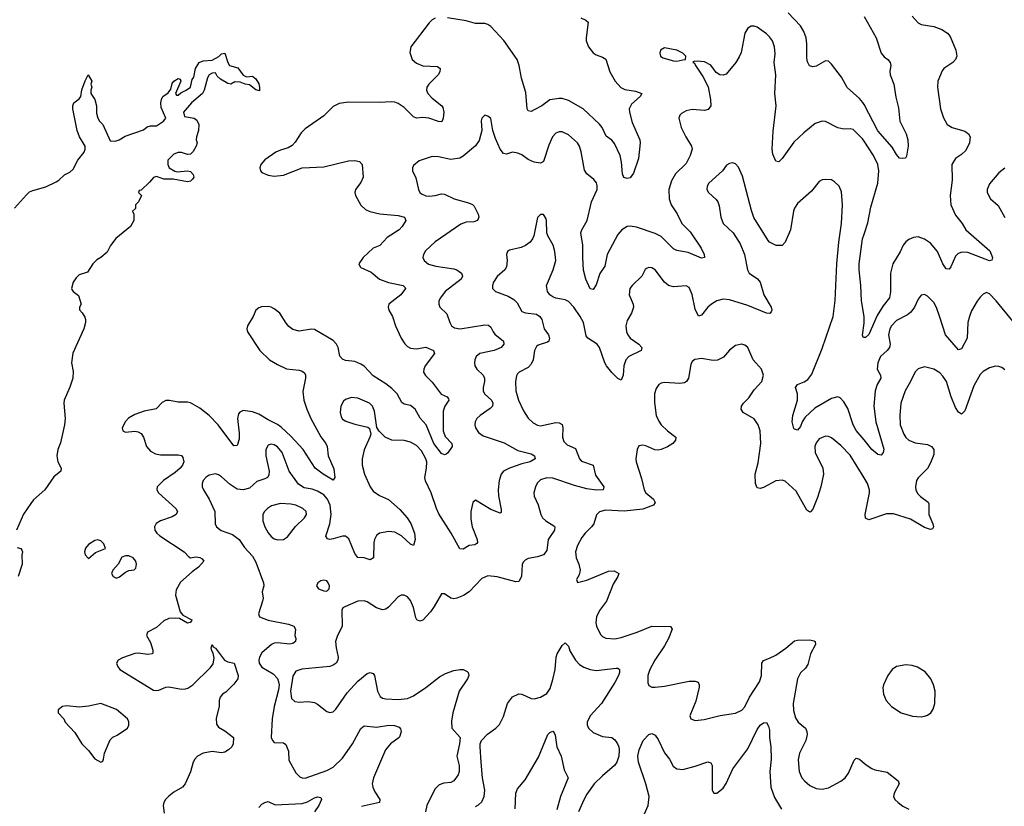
# Model space of a CAD drawing. Header units: inches. Extents: x 1834610 to 2027685, y 642842 to 774116.
# Tile 391 of 632: x 1994546 to 2000906, y 662666 to 667746. Entities that reach past the tile are written whole.
import ezdxf

# ---------------------------------------------------------------- set-up
doc = ezdxf.new("R2010")
doc.units = ezdxf.units.IN
doc.header["$MEASUREMENT"] = 0
doc.layers.add('B9696', color=7, linetype='Continuous')
doc.layers.add('C0606', color=7, linetype='Continuous')

msp = doc.modelspace()

# ---------------------------------------------------------------- linework, layer by layer
at = {"layer": 'B9696', "color": 5}
for points, elevation in [([(2000000, 667197.7), (1999992.3, 667212.3), (1999970, 667237.6), (1999890, 667307.6), (1999854.6, 667374.6), (1999790, 667459.7), (1999770, 667477.4), (1999750, 667479.7), (1999690, 667445.4), (1999670, 667440.7), (1999647.8, 667447.8), (1999634.9, 667474.9), (1999630, 667498), (1999630.9, 667590), (1999625.6, 667630), (1999610.8, 667670), (1999590, 667707.6), (1999510.5, 667790.5)], 220), ([(1997230, 667755.6), (1997210, 667745.6), (1997190, 667725.6), (1997072, 667570), (1997066.3, 667533.7), (1997081.1, 667490), (1997110, 667465), (1997150, 667448.7), (1997244.9, 667444.9), (1997261.3, 667430), (1997259.6, 667410), (1997249.1, 667390), (1997188.1, 667330), (1997175.5, 667310), (1997174.2, 667290), (1997182.6, 667270), (1997210, 667238.5), (1997273.4, 667190), (1997279.6, 667179.6), (1997284.5, 667150), (1997281.5, 667110), (1997273.5, 667086.5), (1997250, 667088.7), (1997189.2, 667110.8), (1997150, 667114.6), (1997110, 667110.8), (1997090, 667118.2), (1997030, 667179.8), (1996990, 667205.8), (1996970, 667213.3), (1996950, 667216.8), (1996868.5, 667211.5), (1996670, 667214.4), (1996610, 667204.4), (1996570, 667185.8), (1996510, 667125.5), (1996390, 667041.8), (1996364.7, 667015.3), (1996325.3, 666954.7), (1996305.4, 666934.6), (1996280.7, 666919.3), (1996230, 666904.1), (1996200.9, 666890), (1996130, 666842), (1996103.6, 666810), (1996097.8, 666790), (1996101.7, 666770), (1996110, 666760.3), (1996150, 666741.5), (1996190, 666735.3), (1996250, 666741.5), (1996370, 666788.9), (1996510, 666796.2), (1996670, 666835.1), (1996710, 666836.5), (1996740.7, 666830), (1996757.6, 666810), (1996763.7, 666730), (1996750, 666695.1), (1996714.4, 666650), (1996710.4, 666630), (1996715.5, 666610), (1996749.1, 666549.1), (1996779.4, 666519.4), (1996806.5, 666506.5), (1996872.3, 666492.3), (1996990, 666482.4), (1997030.6, 666470), (1997040.4, 666450), (1997015.9, 666410), (1996997.1, 666390), (1996920.4, 666339.6), (1996873.1, 666286.9), (1996830, 666269.6), (1996764, 666210), (1996737.3, 666170), (1996744, 666150), (1996750, 666144.9), (1996815.9, 666115.9), (1996870.4, 666070), (1996928, 666048), (1997022.8, 666030), (1997036.5, 666016.5), (1997038.7, 666010), (1997006.7, 665970), (1996930.3, 665910), (1996926.3, 665890), (1996930.3, 665870), (1996952.9, 665830), (1996972.4, 665770), (1997010.2, 665690.2), (1997033.4, 665653.4), (1997050, 665636), (1997070, 665625.6), (1997110, 665619.7), (1997170, 665631.5), (1997218, 665610), (1997225.5, 665590), (1997164.9, 665510), (1997155.3, 665490), (1997154.9, 665470), (1997167.6, 665447.6), (1997210, 665405.5), (1997267.2, 665327.2), (1997307.3, 665310), (1997316.5, 665296.5), (1997317.6, 665290), (1997291.4, 665250), (1997281.2, 665218.8), (1997280.3, 665090), (1997293.3, 665053.3), (1997336.5, 665010), (1997339.6, 664990), (1997311.4, 664948.6), (1997299.9, 664940.1), (1997290, 664935.1), (1997270, 664944.2), (1997221.2, 665010), (1997170.4, 665130.4), (1997132.4, 665172.4), (1997099.3, 665230), (1997070, 665254.2), (1997030, 665262.7), (1997013.5, 665273.5), (1996984, 665330), (1996950, 665363.4), (1996910, 665394.5), (1996830, 665445.2), (1996770, 665509.1), (1996750, 665522.4), (1996710, 665539.5), (1996650, 665545.3), (1996630, 665554.2), (1996613.6, 665573.6), (1996602.9, 665630), (1996593, 665650), (1996570, 665673.5), (1996450, 665745.4), (1996430, 665747.1), (1996350, 665735), (1996310, 665746), (1996284.7, 665764.7), (1996266.1, 665786.1), (1996227, 665850), (1996190, 665878.4), (1996170, 665889.6), (1996150, 665894), (1996107.9, 665892.1), (1996090, 665885.2), (1996070.5, 665869.5), (1996053.4, 665830), (1996017.3, 665770), (1996013.4, 665750), (1996018, 665730), (1996096.4, 665610), (1996158.4, 665550), (1996210, 665518.9), (1996270, 665490.3), (1996350, 665482.6), (1996370, 665477), (1996384.9, 665464.9), (1996391.7, 665450), (1996391.5, 665430), (1996375.1, 665344.9), (1996381.3, 665290), (1996400.2, 665230), (1996426.2, 665170), (1996490, 665051.6), (1996522.4, 665010), (1996531.5, 664990), (1996539.1, 664930), (1996575.4, 664844.6), (1996580.4, 664790), (1996570, 664772.7), (1996506.9, 664810), (1996454, 664850), (1996376.8, 664970), (1996297.2, 665057.2), (1996235.2, 665115.2), (1996212, 665132), (1996150, 665161.6), (1996090, 665198.1), (1996050, 665213.7), (1995990, 665221.4), (1995967.7, 665212.3), (1995959.7, 665200.3), (1995953.4, 665170), (1995964, 665076), (1995962.9, 665037.1), (1995950, 664997), (1995930, 664994), (1995826.9, 665130), (1995769, 665190), (1995710, 665237.5), (1995650, 665270.7), (1995630, 665276.5), (1995570, 665276.4), (1995512.3, 665287.7), (1995490, 665287.6), (1995466.1, 665273.9), (1995426.9, 665233.1), (1995350, 665218), (1995290, 665195.6), (1995247.7, 665172.3), (1995229.2, 665150.8), (1995208.4, 665110), (1995211, 665090), (1995230, 665082.4), (1995290, 665087.9), (1995310, 665084), (1995330, 665073.1), (1995346.3, 665050), (1995364.7, 664990), (1995390, 664958.5), (1995422.7, 664942.7), (1995455.3, 664935.3), (1995570, 664936.9), (1995590.9, 664930.9), (1995599.2, 664919.2), (1995605.2, 664890), (1995598.4, 664870), (1995582.8, 664850), (1995550, 664821.8), (1995474.9, 664770), (1995433.4, 664730), (1995431.8, 664710), (1995442.6, 664690), (1995554.9, 664590), (1995566, 664570), (1995556, 664550), (1995530, 664534.6), (1995454.9, 664510), (1995428, 664492), (1995415.6, 664470), (1995418.5, 664450), (1995431.3, 664430), (1995450, 664413.2), (1995608, 664310), (1995638, 664278), (1995650, 664270.7), (1995682.7, 664277.3), (1995710, 664273.7), (1995724.7, 664264.7), (1995734.4, 664250), (1995700.3, 664210), (1995658.9, 664181.1), (1995585.5, 664114.5), (1995555.5, 664064.5), (1995552.7, 664030), (1995581.7, 663921.7), (1995599.3, 663899.3), (1995658, 663870), (1995656, 663864), (1995646.4, 663853.6), (1995630, 663849.6), (1995578, 663878), (1995550, 663880.2), (1995510, 663877.8), (1995475.9, 663864.1), (1995430, 663821.5), (1995370.5, 663789.5), (1995364.9, 663770), (1995390, 663723), (1995406.4, 663673.6), (1995405.5, 663654.5), (1995401, 663650), (1995373.3, 663646.7), (1995310, 663655.5), (1995290, 663652.4), (1995210, 663623.9), (1995180.7, 663610), (1995171.9, 663590), (1995178.4, 663570), (1995192, 663550), (1995410, 663416.8), (1995430, 663412.8), (1995444.9, 663415.1), (1995490, 663435.6), (1995510, 663438.4), (1995590, 663422.4), (1995615.8, 663424.2), (1995631.7, 663428.3), (1995664.5, 663450), (1995777.5, 663562.5), (1995794.8, 663585.2), (1995802, 663622), (1995795.6, 663655.6), (1995786.6, 663670), (1995782.7, 663690), (1995790, 663711), (1995796.3, 663696.3), (1995810, 663686.8), (1995869.3, 663609.3), (1995890, 663599.6), (1995930.8, 663590.8), (1995956.1, 663510), (1995953.8, 663490), (1995930, 663454), (1995877.1, 663402.9), (1995856.3, 663390), (1995841.6, 663370), (1995834.9, 663350), (1995833.7, 663310), (1995814.3, 663234.3), (1995817.3, 663197.3), (1995830, 663177.3), (1995870, 663153.4), (1995926.8, 663110), (1995925.5, 663070), (1995915.5, 663050), (1995894.8, 663030), (1995870, 663016.2), (1995850, 663012), (1995790, 663019.5), (1995730, 663009.4), (1995694, 662990), (1995676.3, 662970), (1995666, 662950), (1995650, 662888.7), (1995614.9, 662810), (1995596.5, 662790), (1995542.1, 662757.9), (1995510, 662732.1), (1995488.4, 662710), (1995476.2, 662690), (1995472.8, 662670), (1995478.8, 662621.2)], 220), ([(1998170, 667758), (1998203.2, 667743.2), (1998217, 667730), (1998203.9, 667630), (1998204.7, 667610), (1998220.3, 667570), (1998250, 667533.1), (1998270, 667518.9), (1998310, 667504.6), (1998331, 667491), (1998358.4, 667410), (1998392.9, 667350), (1998428.5, 667308.5), (1998455, 667295), (1998524, 667284), (1998564, 667270), (1998554, 667250), (1998498.5, 667201.5), (1998483.5, 667170), (1998484.7, 667150), (1998503.1, 667083.1), (1998551.3, 666970), (1998554.3, 666950), (1998542.8, 666850), (1998510, 666755.3), (1998490, 666725.2), (1998470, 666721.2), (1998448.1, 666728.1), (1998440.5, 666750), (1998433.6, 666826.4), (1998423.9, 666870), (1998386.9, 666946.9), (1998370, 666967.8), (1998335, 666995), (1998308.2, 667050), (1998292.1, 667072.2), (1998185.6, 667170), (1998090, 667225.3), (1998050, 667236.9), (1998030, 667238), (1997970, 667227.6), (1997919.3, 667190), (1997870, 667163), (1997850, 667154), (1997830, 667157.2), (1997824.2, 667170), (1997816, 667276), (1997788, 667368), (1997773.1, 667450), (1997759.3, 667490), (1997672.9, 667612.9), (1997590, 667702.6), (1997570, 667716), (1997550, 667721), (1997490, 667721.1), (1997430, 667739.7), (1997310, 667757.4)], 220), ([(2000000, 666960.9), (1999990, 666975.8), (1999930, 667037.6), (1999910, 667042.4), (1999870, 667039.7), (1999830, 667046.9), (1999750, 667087.8), (1999730, 667091.3), (1999684.8, 667075.2), (1999610, 667016.4), (1999545.8, 666954.2), (1999470, 666849.3), (1999450, 666829.2), (1999430, 666833.2), (1999410, 666877.2), (1999405.4, 666910), (1999412.7, 667027.3), (1999431.6, 667190), (1999424.6, 667270), (1999430.7, 667390.7), (1999419.4, 667470), (1999425, 667525), (1999421.8, 667570), (1999408.4, 667610), (1999390, 667635.8), (1999370, 667654.3), (1999310, 667697.6), (1999290, 667705.1), (1999270, 667704.5), (1999248.7, 667691.3), (1999230, 667659), (1999205.5, 667534.5), (1999194.3, 667505.7), (1999172.2, 667470), (1999110, 667394.5), (1999090, 667387.6), (1999069.2, 667390), (1999045.3, 667405.3), (1999010, 667452), (1998970, 667475.1), (1998921, 667479), (1998903.6, 667476.4), (1998894, 667470), (1998905.4, 667465.4), (1998911.3, 667450), (1998959.2, 667379.2), (1998992.6, 667312.6), (1999007.8, 667230), (1999010.3, 667190), (1998992.9, 667167.1), (1998970, 667159.7), (1998890, 667166.9), (1998850, 667156.9), (1998820.3, 667139.7), (1998810.6, 667130), (1998803, 667110), (1998818.7, 667050), (1998847.8, 666990), (1998884.9, 666930), (1998890.2, 666910), (1998877.8, 666870), (1998850, 666818.4), (1998781.7, 666750), (1998755.3, 666704.7), (1998739.1, 666650), (1998741.3, 666590), (1998753.6, 666550), (1998792.1, 666492.1), (1998823.2, 666430), (1998877.1, 666377.1), (1998948.8, 666270), (1998968.2, 666230), (1998970, 666209.4), (1998950, 666207.1), (1998863.7, 666243.7), (1998790, 666254.5), (1998770, 666266.9), (1998690, 666346.2), (1998650, 666366.4), (1998530, 666405.7), (1998490, 666412.3), (1998470, 666410.8), (1998434.6, 666390), (1998410, 666358.9), (1998341.1, 666230), (1998324.8, 666155.2), (1998293, 666107), (1998270, 666034), (1998250, 666004), (1998230, 666009), (1998203.5, 666070), (1998188.7, 666128.7), (1998183.2, 666210), (1998184, 666290), (1998171.1, 666370), (1998177.4, 666390), (1998211, 666449), (1998239.1, 666570), (1998276.1, 666650), (1998276.3, 666676.3), (1998272, 666691.9), (1998255.1, 666715.1), (1998209.8, 666749.8), (1998194.6, 666774.6), (1998173.7, 666893.7), (1998162.2, 666930), (1998148.3, 666950), (1998090, 667002.6), (1998050, 667021.7), (1998030, 667021.5), (1998010, 667014.2), (1997987.1, 666990), (1997963.6, 666936.4), (1997930, 666829.6), (1997910, 666818.9), (1997870, 666826.2), (1997830, 666843.1), (1997790, 666873.3), (1997764.6, 666884.6), (1997730, 666889.7), (1997690, 666877.4), (1997670, 666881.3), (1997648.4, 666910), (1997618.2, 666978.2), (1997602.4, 667030), (1997590, 667108), (1997570, 667124), (1997550, 667129), (1997531, 667110), (1997526.6, 667093.4), (1997530.5, 667030), (1997513.3, 666966.7), (1997489.3, 666930.7), (1997410, 666865.1), (1997388.2, 666851.8), (1997330, 666844.2), (1997250, 666860.5), (1997210, 666862), (1997126.1, 666833.9), (1997090, 666805.2), (1997082.4, 666790), (1997082.4, 666770), (1997104.4, 666724.4), (1997120.9, 666650), (1997131.2, 666631.2), (1997142.2, 666622.2), (1997169.3, 666609.3), (1997190, 666607.1), (1997230, 666610.2), (1997270, 666620.7), (1997290, 666618.6), (1997353, 666590), (1997444.1, 666564.1), (1997470, 666553.4), (1997482.3, 666542.3), (1997507.8, 666490), (1997511.5, 666470), (1997503, 666450), (1997478.4, 666441.6), (1997430, 666437.6), (1997394.8, 666425.2), (1997229.4, 666310.6), (1997166.7, 666253.3), (1997153.7, 666230), (1997150.4, 666210), (1997157.6, 666190), (1997187.3, 666167.3), (1997233.4, 666153.4), (1997350, 666136.5), (1997370.5, 666130), (1997398.7, 666110), (1997406, 666090), (1997396.5, 666070), (1997294.6, 665990), (1997263.7, 665950), (1997254, 665930), (1997252.7, 665910), (1997260.5, 665890), (1997305.7, 665845.7), (1997324.4, 665790), (1997336, 665770), (1997355.3, 665755.3), (1997390, 665749.4), (1997550, 665774.7), (1997573.8, 665773.8), (1997590, 665760.5), (1997604, 665730), (1997615.8, 665715.8), (1997670.4, 665670), (1997672.2, 665650), (1997654.9, 665630), (1997610.1, 665609.9), (1997518, 665590), (1997495.3, 665570), (1997485.7, 665550), (1997482.6, 665530), (1997486.4, 665510), (1997499.3, 665490), (1997540.3, 665450), (1997548.9, 665430), (1997549.1, 665410), (1997540.2, 665370), (1997540.2, 665350), (1997547.8, 665330), (1997594, 665290), (1997602, 665270), (1997599, 665250), (1997585.1, 665234.9), (1997519.5, 665190), (1997497.8, 665170), (1997486.9, 665150), (1997485, 665130), (1997489.2, 665110), (1997510, 665079.6), (1997539.1, 665059.1), (1997674.2, 665014.2), (1997764.4, 664964.4), (1997850, 664942.3), (1997870.3, 664930), (1997874.9, 664910), (1997844, 664890), (1997790, 664878.3), (1997710.4, 664850), (1997672, 664830), (1997656, 664810), (1997642.4, 664770), (1997636.8, 664710), (1997639, 664670), (1997656.7, 664583.3), (1997656.7, 664563.3), (1997650, 664559.5), (1997590, 664581.8), (1997490, 664642.7), (1997472.4, 664627.6), (1997460.2, 664570), (1997460.7, 664519.3), (1997469.2, 664470), (1997501.3, 664390), (1997503.7, 664370), (1997497.6, 664362.4), (1997484.7, 664355.3), (1997450, 664349.8), (1997410, 664325.7), (1997389, 664329), (1997333.8, 664430), (1997253.9, 664553.9), (1997237.1, 664590), (1997203.2, 664690), (1997166.9, 664766.9), (1997162.6, 664790), (1997173.7, 664850), (1997174.8, 664890), (1997169.3, 664910), (1997141.4, 664961.4), (1997110, 664996.8), (1997070, 665018), (1997030, 665027.5), (1996950, 665030.8), (1996907.3, 665050), (1996867.8, 665087.8), (1996853.1, 665113.1), (1996837.6, 665217.6), (1996825.6, 665250), (1996806, 665270), (1996730, 665302.6), (1996690, 665306.9), (1996650, 665293), (1996638.2, 665281.8), (1996621.1, 665250), (1996616.5, 665210), (1996621.8, 665181.8), (1996630, 665166), (1996652.6, 665152.6), (1996710, 665133.7), (1996794.9, 665114.9), (1996805.2, 665105.2), (1996813.4, 665070), (1996808.5, 665050), (1996771, 664969), (1996758, 664910), (1996758, 664870), (1996773.4, 664810), (1996808.7, 664730), (1996830, 664702), (1996870, 664673.6), (1996928.2, 664648.2), (1997002, 664582), (1997049.4, 664529.4), (1997071.5, 664491.5), (1997095, 664430), (1997099.6, 664390), (1997090, 664349.3), (1997070, 664358.4), (1997011.8, 664411.8), (1996970, 664435.7), (1996930, 664441), (1996870.6, 664430), (1996850, 664414.3), (1996837.5, 664390), (1996832.5, 664367.5), (1996830.2, 664270), (1996810, 664258), (1996770, 664271.2), (1996730, 664271.8), (1996710, 664299.5), (1996672.4, 664392.4), (1996650.9, 664410.9), (1996630, 664411), (1996570, 664392.4), (1996550, 664389.7), (1996533.3, 664393.3), (1996522.4, 664410), (1996549.9, 664490.1), (1996557.6, 664550), (1996550.4, 664610), (1996535, 664650), (1996510, 664676.5), (1996470, 664701.2), (1996434.3, 664714.3), (1996383.8, 664723.8), (1996346.7, 664746.7), (1996286.9, 664830), (1996241.8, 664950), (1996210, 664988.6), (1996190, 664999.8), (1996170, 665003.9), (1996150, 664997.4), (1996136.1, 664970), (1996135, 664930), (1996157.8, 664830), (1996155.6, 664804.4), (1996145.5, 664790), (1996130, 664780.5), (1996076.5, 664763.5), (1996030, 664721), (1995990, 664709.8), (1995950, 664715), (1995904.4, 664744.4), (1995850, 664793.3), (1995830, 664807.3), (1995810, 664814), (1995770, 664805.6), (1995750, 664791.5), (1995730.4, 664770), (1995724.2, 664750), (1995724.2, 664730), (1995732.2, 664710), (1995769.4, 664649.4), (1995807.2, 664570), (1995808.5, 664490), (1995817.6, 664470), (1995848, 664448), (1995920.8, 664420.8), (1995964.2, 664390), (1995998, 664338), (1996050, 664281.4), (1996070, 664241.6), (1996120.7, 664110), (1996122.5, 664090), (1996111.8, 664050), (1996118.3, 664010), (1996114.7, 663990), (1996087.6, 663910), (1996094.4, 663890), (1996150, 663867.1), (1996282.8, 663842.8), (1996315.5, 663830), (1996326.7, 663810), (1996322, 663770), (1996330.3, 663750), (1996328.2, 663730), (1996310, 663718.3), (1996290, 663713.5), (1996210, 663720.8), (1996190, 663718.8), (1996172.4, 663710), (1996110, 663658), (1996094.6, 663630), (1996089.5, 663610), (1996092.9, 663590), (1996110, 663565.3), (1996182.5, 663522.5), (1996210, 663491.7), (1996218.3, 663470), (1996221, 663450), (1996217.1, 663417.1), (1996188.7, 663310), (1996175.5, 663230), (1996170.2, 663110), (1996178, 663090), (1996190, 663078), (1996250, 663075.3), (1996264.8, 663064.8), (1996282.3, 663022.3), (1996284.9, 662964.9), (1996330, 662882.4), (1996355.6, 662855.6), (1996370, 662849), (1996390, 662848.1), (1996530, 662897.6), (1996570, 662919), (1996630, 662976.9), (1996695.5, 663070), (1996750, 663168.2), (1996770, 663184.9), (1996850, 663177.7), (1996930, 663189), (1996967.6, 663187.6), (1996996.3, 663176.3), (1997006.4, 663166.4), (1997010.3, 663150), (1997001.7, 663118.3), (1996996.3, 663110), (1996940.3, 663070), (1996909.4, 663030.6), (1996830.2, 662849.8), (1996823.6, 662810), (1996826.5, 662790), (1996839.6, 662759.6), (1996871.6, 662710), (1996870.4, 662690), (1996754.7, 662665.3)], 240), ([(1994512.3, 666530), (1994590, 666615.9), (1994610, 666634), (1994630, 666643.9), (1994714.2, 666665.8), (1994781.2, 666698.8), (1994799, 666710), (1994834.8, 666745.2), (1994870, 666762), (1994890, 666781), (1994920.2, 666839.8), (1994961.3, 666890), (1994967.8, 666910), (1994967.6, 666930), (1994931.5, 666990), (1994917, 667030), (1994889.5, 667170), (1994889.4, 667190.6), (1994895.3, 667210), (1994930, 667236), (1994941.2, 667250), (1994946.8, 667293.2), (1994968.4, 667351.6), (1994988.9, 667391.1), (1995010.6, 667350), (1995004.7, 667330), (1995011, 667310), (1995004.7, 667290), (1995006, 667270), (1995031, 667230), (1995041, 667190), (1995042, 667142), (1995051.3, 667110), (1995062, 667090), (1995082, 667070), (1995130, 666964.7), (1995162.5, 666962.5), (1995188.7, 666970), (1995226.6, 666993.4), (1995345.3, 667034.7), (1995370, 667053.4), (1995390, 667060.7), (1995430, 667061), (1995475.3, 667090), (1995488.7, 667110), (1995460.1, 667180.1), (1995457, 667210), (1995462, 667230), (1995470, 667250.5), (1995505.1, 667274.9), (1995521.5, 667298.5), (1995530, 667334.8), (1995540.9, 667350), (1995570, 667366), (1995582, 667362), (1995586, 667350), (1995552, 667270), (1995558, 667258), (1995570, 667258), (1995586, 667274), (1995621.2, 667290), (1995649.2, 667310), (1995660.2, 667359.8), (1995670, 667374), (1995680.9, 667430), (1995706, 667470), (1995730, 667481.3), (1995790, 667484.2), (1995831.9, 667508.1), (1995850, 667525.5), (1995870, 667531), (1995890.4, 667470), (1995902, 667450), (1995955.8, 667435.8), (1995988.9, 667388.9), (1996001.7, 667381.7), (1996010, 667378), (1996050, 667380.5), (1996070, 667364), (1996090, 667331.3), (1996095.8, 667310), (1996094, 667286), (1996070, 667292.3), (1996030, 667325.1), (1996002, 667330), (1995970, 667343.6), (1995935.5, 667344.5), (1995910, 667329.5), (1995890, 667334.5), (1995842.7, 667362.7), (1995822.2, 667382.2), (1995810, 667402.7), (1995790, 667400.7), (1995770, 667389.2), (1995758, 667370), (1995738, 667290), (1995726.7, 667270), (1995655.5, 667210), (1995602.8, 667150), (1995610, 667122), (1995672, 667110), (1995690, 667098), (1995702.8, 667070), (1995700.7, 667030), (1995686.8, 666990), (1995686, 666970), (1995691.3, 666950), (1995684.7, 666930), (1995665.4, 666894.6), (1995650, 666878), (1995630, 666875.3), (1995590, 666888.7), (1995570, 666888.7), (1995542, 666878), (1995502, 666838), (1995502.8, 666810), (1995512, 666790), (1995548.1, 666768.1), (1995563.8, 666763.8), (1995630, 666770.6), (1995650, 666764.9), (1995666.4, 666746.4), (1995670.4, 666730), (1995662.9, 666717.1), (1995650, 666703.6), (1995630, 666698.7), (1995536, 666716), (1995476.6, 666716.6), (1995430, 666733.2), (1995410, 666728), (1995383.6, 666696.4), (1995330, 666646), (1995318, 666642), (1995314, 666630), (1995332, 666610), (1995314, 666570), (1995294, 666550), (1995292.7, 666527.3), (1995274, 666510), (1995282, 666490), (1995282, 666450), (1995262, 666410), (1995167.7, 666332.3), (1995132.8, 666287.2), (1995110, 666245.2), (1995070.5, 666209.5), (1995044.5, 666195.5), (1995018, 666170), (1994983.6, 666116.4), (1994930, 666098), (1994910, 666078), (1994891.3, 666050), (1994881, 666010), (1994882.8, 666002.8), (1994892, 665990), (1994925.4, 665965.4), (1994942, 665910), (1994932, 665890), (1994932.7, 665872.7), (1994950, 665854), (1994965.4, 665825.4), (1994970.7, 665810.7), (1994970.7, 665790.7), (1994959.1, 665750), (1994888.4, 665591.6), (1994880.5, 665530), (1994890, 665474), (1994888.9, 665430), (1994870, 665372.3), (1994833.8, 665290), (1994830.3, 665270.3), (1994839.3, 665170), (1994835.4, 665130), (1994810, 665012.3), (1994793.1, 664970), (1994785.2, 664930), (1994791.5, 664891.5), (1994814, 664850), (1994810.5, 664830), (1994766.3, 664793.7), (1994707.4, 664710), (1994635.7, 664644.3), (1994617.7, 664622.3), (1994570, 664553.3), (1994524.9, 664450)], 180), ([(2000000, 665032.2), (1999950, 665093.1), (1999929.9, 665129.9), (1999894.2, 665234.2), (1999870, 665278.9), (1999845, 665305), (1999829.8, 665309.8), (1999790, 665299.9), (1999682.6, 665237.4), (1999620.5, 665179.5), (1999599.6, 665150), (1999590, 665119.3), (1999570, 665096), (1999550, 665101.2), (1999546.5, 665106.5), (1999535.1, 665150), (1999539.2, 665190), (1999570.8, 665290), (1999569.8, 665329.8), (1999558, 665370), (1999569.8, 665390.2), (1999612.9, 665407.1), (1999637.7, 665422.3), (1999663.3, 665456.7), (1999730, 665622), (1999799.5, 665830), (1999813.2, 665933.2), (1999824, 666170), (1999837.6, 666310), (1999855.3, 666430), (1999861, 666550), (1999855.4, 666635.4), (1999839.5, 666670), (1999810, 666699.5), (1999790, 666712), (1999750, 666715.1), (1999730, 666712.3), (1999710, 666700.9), (1999660.2, 666639.8), (1999570, 666558.9), (1999550.3, 666530), (1999543.2, 666510), (1999524.9, 666390), (1999490.3, 666310), (1999470, 666287.8), (1999431.9, 666288.2), (1999390, 666308.3), (1999380, 666320), (1999289, 666469), (1999273.2, 666513.2), (1999214.9, 666734.9), (1999190, 666793.2), (1999170, 666816), (1999150, 666822.7), (1999130, 666818), (1999112.4, 666807.6), (1999086, 666770), (1998997.6, 666690), (1998986.7, 666670), (1998984.9, 666650), (1998995.5, 666630), (1999044.7, 666584.7), (1999054.9, 666570), (1999065.1, 666545.1), (1999074.4, 666470), (1999090, 666430.4), (1999154.9, 666370), (1999198.8, 666298.8), (1999226.9, 666230), (1999246.5, 666130), (1999258.7, 666110), (1999311.7, 666071.7), (1999327.9, 666050), (1999352.9, 665970), (1999399.5, 665890), (1999404.9, 665870), (1999400.7, 665859.3), (1999390.4, 665849.6), (1999370, 665851.6), (1999250, 665900.9), (1999130, 665937.1), (1999090, 665940.7), (1999050, 665930.8), (1999014.6, 665910), (1998990, 665888.6), (1998950, 665838.7), (1998930, 665832), (1998910, 665876), (1998890, 665972.3), (1998870, 666015.6), (1998850, 666026.6), (1998770, 666020.6), (1998736.3, 666030), (1998711.5, 666051.5), (1998650, 666131.6), (1998630, 666142.9), (1998610, 666146.6), (1998598, 666142), (1998586.9, 666133.1), (1998564.4, 666090), (1998502, 666030), (1998487.2, 666010), (1998483.1, 665970), (1998507.6, 665910), (1998510.2, 665890), (1998498.6, 665850), (1998470, 665802.9), (1998461.7, 665770), (1998466.3, 665730), (1998475, 665710), (1998490.2, 665690), (1998544.9, 665650), (1998563.7, 665630), (1998561.7, 665618.3), (1998559.3, 665610), (1998481.3, 665570), (1998461.3, 665550), (1998449.2, 665510), (1998444.2, 665450), (1998430, 665418), (1998410, 665427.8), (1998370, 665466.6), (1998336.5, 665510), (1998325.2, 665530), (1998290, 665629.6), (1998275.3, 665650), (1998215.6, 665690), (1998204, 665704), (1998187, 665790), (1998167.2, 665830), (1998125.8, 665890), (1998090, 665925.1), (1998070, 665936), (1998010, 665947.2), (1997990, 665955.4), (1997969.8, 665969.8), (1997954.7, 665990), (1997948.7, 666030), (1997992.1, 666130), (1998008.3, 666190), (1998007.2, 666210), (1998003.5, 666250), (1997992.2, 666290), (1997956.9, 666350), (1997951.3, 666370), (1997949.1, 666449.1), (1997944.7, 666464.7), (1997930, 666488), (1997910, 666488.7), (1997890.9, 666469.1), (1997867.3, 666350), (1997858.8, 666330), (1997842.8, 666310), (1997813, 666287), (1997784.8, 666275.2), (1997710, 666258), (1997696, 666250), (1997690.6, 666230), (1997694, 666190), (1997690.2, 666149.8), (1997679.5, 666130), (1997630, 666087.3), (1997605.7, 666050), (1997599.5, 666030), (1997600.5, 666010), (1997618.8, 665990), (1997701.3, 665961.3), (1997738.5, 665938.5), (1997758.3, 665918.3), (1997790, 665861.6), (1997812.8, 665852.8), (1997884.5, 665844.5), (1997906.4, 665830), (1997918.3, 665810), (1997933.1, 665750), (1997961.5, 665710), (1997969, 665690), (1997963.7, 665670), (1997955.7, 665664.3), (1997895.4, 665644.6), (1997884.4, 665635.6), (1997872.2, 665610), (1997862.2, 665550), (1997850, 665521.1), (1997830, 665500.3), (1997772.4, 665470), (1997761.7, 665458.3), (1997754.8, 665445.2), (1997748.2, 665410), (1997750.2, 665350), (1997766.8, 665290), (1997799.5, 665219.5), (1997830, 665173.1), (1997861.9, 665141.9), (1997890, 665126.9), (1997910, 665124.2), (1998010, 665143.7), (1998030, 665143.5), (1998050, 665131.8), (1998055, 665110), (1998051.2, 665050), (1998061, 665021), (1998081.3, 665001.3), (1998135.9, 664975.9), (1998162.3, 664910), (1998175.6, 664895.6), (1998249.1, 664869.1), (1998264.6, 664804.6), (1998319.5, 664730), (1998314.8, 664710), (1998272.7, 664707.3), (1998210, 664716.5), (1998130, 664737.7), (1997990, 664786), (1997950, 664787.6), (1997910, 664773.8), (1997888.1, 664751.9), (1997878, 664730), (1997867.8, 664690), (1997868.1, 664668.1), (1997893.8, 664613.8), (1997912.4, 664550), (1997923.2, 664530), (1997944.6, 664510), (1997996.4, 664476.4), (1998001.7, 664470), (1998000.8, 664450), (1997959.6, 664390), (1997950, 664317.2), (1997930.4, 664290), (1997890, 664276.9), (1997830, 664266), (1997810, 664256.2), (1997797.4, 664242.6), (1997791.7, 664228.3), (1997787.6, 664150), (1997770, 664118.7), (1997750, 664114.7), (1997630, 664147.9), (1997570, 664154.2), (1997530, 664138), (1997448.6, 664051.4), (1997411.9, 664028.1), (1997370, 664009.7), (1997350, 664005.1), (1997330, 664009.6), (1997290, 664038), (1997270, 664037.2), (1997223.8, 663956.2), (1997198.6, 663921.4), (1997150, 663868), (1997130, 663861.6), (1997111.1, 663871.1), (1997104.1, 663884.1), (1997089.8, 663950), (1997070, 663995.8), (1997050, 664019.7), (1997030, 664029.7), (1997010, 664029.7), (1996990, 664018.9), (1996928.5, 663951.5), (1996910, 663939.1), (1996890, 663934.7), (1996850, 663947.6), (1996790, 663987.1), (1996770, 663993.5), (1996730, 663989.7), (1996645.1, 663954.9), (1996632.7, 663947.3), (1996626.7, 663933.3), (1996629.1, 663830), (1996596.8, 663763.2), (1996586.7, 663730), (1996590.2, 663690), (1996603.2, 663630), (1996600.2, 663610), (1996590.3, 663590), (1996570, 663576.4), (1996550, 663569.8), (1996368.4, 663551.6), (1996330, 663539.7), (1996310, 663507), (1996294.7, 663410), (1996301.6, 663361.6), (1996323.2, 663343.2), (1996350, 663338.9), (1996410, 663343.1), (1996450, 663335.3), (1996470, 663326), (1996530, 663279.1), (1996550, 663272.7), (1996570, 663275.5), (1996587.2, 663292.8), (1996661.4, 663398.6), (1996730, 663473.8), (1996790, 663523.6), (1996810, 663530.3), (1996830, 663523), (1996836.9, 663510), (1996858, 663410), (1996874.3, 663374.3), (1996890, 663364), (1996910, 663359.7), (1996990, 663355.5), (1997050, 663363.2), (1997090, 663378.5), (1997170, 663432.9), (1997257.8, 663502.2), (1997296.9, 663523.1), (1997350, 663542.3), (1997390, 663550.3), (1997411.3, 663550), (1997436.5, 663536.5), (1997442, 663530), (1997446, 663510), (1997439.3, 663490), (1997384.6, 663410), (1997343.2, 663270), (1997334.9, 663214.9), (1997338, 663170), (1997390.7, 663110), (1997387.3, 663070), (1997370.4, 662990), (1997385.5, 662930), (1997384.9, 662890), (1997377.3, 662870), (1997350, 662829.4), (1997330, 662819.5), (1997285.1, 662814.9), (1997255.6, 662804.4), (1997230, 662778), (1997210, 662742.7), (1997174.9, 662670), (1997167.4, 662630)], 260), ([(2000000, 665814.9), (1999999.7, 665830), (1999984, 665930), (1999979.8, 666030), (1999968.2, 666130), (1999969, 666170), (1999989.9, 666330), (2000000, 666360.4)], 240), ([(2000000, 665694.7), (1999995.3, 665695.3), (1999989.6, 665709.6), (2000000, 665786)], 240), ([(2000000, 664787.6), (1999910, 664933.7), (1999850, 664997.2), (1999790, 665045.6), (1999770, 665053.6), (1999750, 665055.6), (1999710, 665038.4), (1999690, 665012.3), (1999682.3, 664990), (1999684.4, 664950), (1999733.8, 664850), (1999738.6, 664810), (1999721.6, 664730), (1999699, 664661), (1999670, 664585.2), (1999653.3, 664566.7), (1999650, 664564.5), (1999630, 664577.6), (1999561.3, 664701.3), (1999490, 664765.4), (1999470, 664772.1), (1999430, 664767.6), (1999350, 664725.7), (1999330, 664718.9), (1999310, 664722), (1999299.8, 664750), (1999296.8, 664810), (1999316.1, 664883.9), (1999333.3, 665010), (1999329.8, 665089.8), (1999315.8, 665130), (1999290, 665167.6), (1999219.3, 665210), (1999205.6, 665230), (1999208, 665250), (1999222, 665270), (1999255.2, 665304.8), (1999290, 665356), (1999339.2, 665410), (1999349.8, 665450), (1999336.9, 665490), (1999283, 665550), (1999250, 665629.3), (1999230, 665645.1), (1999210, 665651.5), (1999170, 665642), (1999130, 665611.2), (1999092.8, 665567.2), (1999053, 665547), (1999025.7, 665545.7), (1998950, 665557.2), (1998907.6, 665552.4), (1998890, 665538), (1998881.3, 665518.7), (1998865.7, 665430), (1998854, 665410), (1998839.2, 665400.8), (1998810, 665396), (1998710, 665404), (1998690, 665399.7), (1998673.4, 665390), (1998656.5, 665363.5), (1998646.3, 665330), (1998646.4, 665273.6), (1998656.1, 665190), (1998673.3, 665153.3), (1998690.2, 665130.1), (1998730, 665091.8), (1998784.9, 665050), (1998783, 665030), (1998763.8, 665010), (1998730, 664988.5), (1998690, 664969.7), (1998670, 664966.6), (1998648.5, 664968.4), (1998590, 664994.7), (1998570, 664997.6), (1998546, 664994), (1998534, 664970), (1998525.5, 664910), (1998528, 664890), (1998563.4, 664783.4), (1998579.7, 664710), (1998591.4, 664690), (1998640.3, 664650), (1998651.5, 664628.5), (1998639.3, 664610), (1998570, 664584.6), (1998450, 664572.5), (1998330, 664578.3), (1998291.9, 664568.1), (1998271.3, 664548.7), (1998253.4, 664490), (1998240.2, 664470), (1998198, 664430), (1998177.4, 664402.6), (1998149.3, 664350), (1998137.1, 664310), (1998140.2, 664270), (1998157.3, 664230), (1998166, 664190), (1998159.3, 664160.7), (1998142.8, 664130), (1998150, 664112), (1998210, 664126.3), (1998350, 664184), (1998385.9, 664185.8), (1998414.9, 664170), (1998410.3, 664150), (1998380, 664100), (1998336.1, 663990), (1998290.2, 663929.8), (1998271.3, 663890), (1998268.1, 663851.8), (1998271.4, 663830), (1998296.5, 663776.5), (1998310, 663762.6), (1998331.2, 663751.1), (1998390, 663747.8), (1998430, 663755.5), (1998533.6, 663790), (1998630, 663829.3), (1998750, 663828), (1998761.1, 663810), (1998736.8, 663750), (1998710, 663701.5), (1998648.2, 663610), (1998615.8, 663550), (1998603.6, 663510), (1998603.6, 663463.6), (1998610, 663446.4), (1998630, 663436), (1998650, 663434.7), (1998710, 663441.5), (1998870, 663473), (1998910, 663474.2), (1998927.6, 663467.6), (1998935.6, 663450), (1998934.3, 663434.3), (1998914.2, 663345.8), (1998874.8, 663250), (1998881, 663230), (1998910, 663219.1), (1998966.4, 663226.4), (1999070, 663252.9), (1999170, 663267.6), (1999210, 663286.3), (1999230, 663308.7), (1999259.4, 663370), (1999324.1, 663470), (1999337.7, 663510), (1999339.2, 663590), (1999350, 663608.4), (1999390, 663621.8), (1999430, 663642.8), (1999493.8, 663686.2), (1999550, 663734.3), (1999570, 663739.6), (1999650, 663741.7), (1999675.3, 663735.3), (1999684, 663730), (1999686.4, 663710), (1999654.7, 663650), (1999637.5, 663582.5), (1999622.2, 663557.8), (1999590, 663526.9), (1999570.1, 663489.9), (1999541.7, 663330), (1999543.8, 663283.8), (1999557.2, 663237.2), (1999574.6, 663210), (1999621.1, 663170), (1999631.3, 663150), (1999632.9, 663130), (1999624.3, 663090), (1999583.9, 663010), (1999574.2, 662965.8), (1999580.7, 662890), (1999599, 662850), (1999614.9, 662830), (1999650, 662800.3), (1999690, 662781.5), (1999730, 662777.3), (1999770, 662786.2), (1999850, 662828.4), (1999878, 662850), (1999899.4, 662880.6), (1999937.1, 662962.8), (1999950, 662975.8), (1999970, 662970.3), (2000000, 662944.7)], 280), ([(1994530, 664337.6), (1994554, 664330), (1994559.9, 664319.9), (1994563.8, 664310), (1994558.4, 664290), (1994561.1, 664230), (1994536.2, 664150)], 180), ([(1997490, 662664.9), (1997510, 662674.4), (1997530, 662695.5), (1997546.9, 662730), (1997549.7, 662769.7), (1997535.1, 662850), (1997525.6, 662950), (1997519.5, 663050), (1997520.9, 663070), (1997529.4, 663090), (1997568.5, 663131.5), (1997620.9, 663170), (1997644.9, 663195.1), (1997670, 663246), (1997696.3, 663330), (1997730, 663372.7), (1997770, 663392.7), (1997790, 663390.4), (1997850, 663363.1), (1997870, 663360.3), (1997910, 663370.3), (1997950, 663394), (1997972.9, 663427.1), (1997990, 663484), (1998003.7, 663550), (1998010.7, 663629.3), (1998017.2, 663650), (1998050, 663704), (1998070, 663720.7), (1998090, 663701), (1998099.5, 663670), (1998136, 663610), (1998162.5, 663582.5), (1998190, 663564.6), (1998230, 663548.9), (1998270, 663542.4), (1998398, 663558), (1998410, 663558.4), (1998420.5, 663550), (1998421.1, 663530), (1998414.7, 663510), (1998390, 663465.6), (1998304.5, 663330), (1998230.2, 663250), (1998212.4, 663210), (1998211.5, 663191.5), (1998219.5, 663170), (1998250, 663143.1), (1998310, 663117), (1998370, 663110.4), (1998390, 663095.5), (1998408.4, 663070), (1998415.3, 663050), (1998418.7, 663030), (1998416, 662990), (1998402.3, 662950), (1998388.8, 662930), (1998310, 662862.4), (1998256.9, 662810), (1998210, 662744.7), (1998190, 662707.8), (1998154.7, 662630)], 260), ([(1998581.8, 662618.2), (1998605.6, 662670), (1998611.1, 662730), (1998590.4, 662810.4), (1998542, 662950), (1998537.7, 662990), (1998546.3, 663030), (1998572.6, 663090), (1998610, 663130.4), (1998630, 663135.8), (1998650, 663124.4), (1998670, 663096.4), (1998710.9, 663010.9), (1998743.6, 662970), (1998766, 662926), (1998790, 662907.4), (1998830, 662904), (1998910, 662924.7), (1998990, 662952.9), (1999010, 662947.3), (1999018.7, 662930), (1999018.8, 662770), (1999030, 662751.3), (1999050, 662751), (1999090, 662782), (1999110, 662813.4), (1999153.1, 662906.9), (1999250, 663037), (1999310, 663162), (1999330, 663190.4), (1999350, 663206), (1999370, 663207.3), (1999383.4, 663183.4), (1999390, 663158), (1999390.2, 663109.8), (1999398.2, 663050), (1999400.5, 662970), (1999391.8, 662890), (1999396.9, 662790), (1999421.7, 662721.7), (1999466.4, 662646.4)], 260), ([(1997745.3, 662650), (1997751.1, 662750), (1997761, 662779), (1997810, 662837.6), (1997896.8, 662983.2), (1997957.6, 663130), (1997970, 663142.4), (1997990, 663152.2), (1997994.8, 663150), (1998004.4, 663124.4), (1998016.5, 663050), (1998043.2, 662990), (1998062, 662902), (1998088.7, 662850), (1998039.1, 662730), (1998016, 662644)], 240), ([(1996090, 662657.8), (1996110, 662680.3), (1996130, 662690.8), (1996150, 662696), (1996195.5, 662675.5), (1996370, 662684.1), (1996404.7, 662695.3), (1996450, 662721.3), (1996470, 662726.7), (1996490, 662722.8), (1996495.8, 662710), (1996477, 662670), (1996450.3, 662630)], 220)]:
    msp.add_lwpolyline(points, dxfattribs=dict(at, elevation=elevation))
for points, elevation in [([(1998710, 667564), (1998686, 667550), (1998681, 667530), (1998684.7, 667510), (1998699.8, 667499.8), (1998770, 667480.7), (1998790, 667478.8), (1998830, 667486.8), (1998846, 667490), (1998848, 667510), (1998828.7, 667530), (1998790, 667549.2)], 240), ([(1996230, 664621.4), (1996172.8, 664607.2), (1996146, 664590), (1996126.3, 664570), (1996116.5, 664550), (1996116.2, 664510), (1996130.1, 664470.1), (1996151.5, 664431.5), (1996170, 664408.9), (1996190, 664394), (1996213.7, 664386.3), (1996250, 664388.8), (1996274.8, 664405.2), (1996327.3, 664472.7), (1996385.4, 664530), (1996398.3, 664550), (1996396.9, 664570), (1996375.1, 664590), (1996329.9, 664609.9), (1996297.9, 664617.9)], 260), ([(1995050, 664386.9), (1995030, 664383), (1994990, 664357.6), (1994970, 664332), (1994965.3, 664310), (1994968.7, 664290), (1994990, 664266.8), (1995035, 664305), (1995099.5, 664330), (1995090, 664360.7), (1995070, 664380.4)], 220), ([(1995230, 664282.7), (1995205.9, 664274.1), (1995182.6, 664230), (1995147.3, 664190), (1995139.7, 664170), (1995149.2, 664150), (1995163, 664143), (1995170, 664140.2), (1995190, 664147.3), (1995230, 664178.6), (1995250, 664187.8), (1995285.8, 664194.2), (1995296.9, 664203.1), (1995301.1, 664230), (1995295, 664250), (1995279.1, 664270), (1995250, 664282.5)], 220), ([(1996510, 664126), (1996490, 664121.2), (1996471.3, 664110), (1996462.8, 664090), (1996476, 664070), (1996510, 664057.3), (1996530, 664056), (1996544, 664070), (1996546, 664090), (1996539.3, 664110), (1996530, 664121.2)], 260), ([(1995070, 663329.8), (1994990, 663313.2), (1994930, 663307.1), (1994850, 663315.4), (1994822.8, 663310), (1994794, 663290), (1994794.8, 663270), (1994830.3, 663230.3), (1994839.1, 663210), (1994902.4, 663142.4), (1994946.4, 663070), (1994990, 663027.2), (1995030, 662973.1), (1995070, 662950.4), (1995082, 662958), (1995087.8, 662970), (1995094.5, 663010), (1995130, 663095.3), (1995148.3, 663111.7), (1995175.7, 663124.3), (1995242.2, 663170), (1995250.9, 663190), (1995250.8, 663210.8), (1995242.6, 663230), (1995172, 663292)], 220)]:
    msp.add_lwpolyline(points, close=True, dxfattribs=dict(at, elevation=elevation))
at = {"layer": 'C0606', "color": 5}
for points, elevation in [([(2000310.6, 667770), (2000350, 667725.5), (2000370, 667715.5), (2000450, 667701.6), (2000502.9, 667682.9), (2000539.9, 667659.9), (2000556.9, 667636.9), (2000591.9, 667550), (2000598.7, 667510), (2000590.4, 667490), (2000574, 667470), (2000516.4, 667430), (2000504.3, 667415.7), (2000476, 667350), (2000475.3, 667310), (2000492.9, 667170), (2000512.4, 667112.4), (2000537.6, 667070), (2000569.4, 667049.4), (2000650, 667027.2), (2000675.5, 667010), (2000684.9, 666990), (2000680.3, 666950), (2000657.6, 666902.4), (2000630, 666874.7), (2000590.3, 666849.7), (2000567, 666810), (2000569, 666710), (2000555.9, 666610), (2000560.2, 666550), (2000590, 666484.4), (2000633.4, 666430), (2000658, 666390), (2000813.3, 666253.3), (2000830.2, 666210), (2000826, 666194), (2000810, 666188.9), (2000670, 666243.4), (2000630, 666245.3), (2000605.1, 666234.9), (2000590, 666219.7), (2000561.3, 666150), (2000550, 666134.5), (2000530, 666136.2), (2000510, 666169.5), (2000474.5, 666250), (2000430, 666302.2), (2000390, 666329.8), (2000350, 666343.5), (2000320, 666340), (2000290, 666327.2), (2000270, 666312.4), (2000252.4, 666290), (2000233.5, 666246.5), (2000185.7, 666170), (2000170.9, 666110), (2000171.9, 665988.1), (2000164.2, 665950), (2000122.7, 665897.3), (2000084, 665836), (2000030, 665712.3), (2000010, 665693.2), (2000000, 665694.7)], 240), ([(2000000, 667767.8), (2000078.8, 667630), (2000110.3, 667530), (2000130, 667507), (2000153.4, 667490), (2000168, 667470), (2000172.4, 667450), (2000166.6, 667413.4), (2000168.6, 667390), (2000192.9, 667330), (2000206.4, 667246.4), (2000223.4, 667176.6), (2000230.4, 667090), (2000272.4, 667010), (2000283, 666970), (2000284.9, 666930), (2000275.2, 666864.8), (2000267.1, 666852.9), (2000250, 666849.2), (2000230, 666852.3), (2000210, 666876), (2000182.5, 666922.5), (2000090, 667027.9), (2000000, 667197.7)], 220), ([(2000000, 666360.4), (2000024.9, 666435), (2000044.3, 666535.7), (2000089.2, 666690), (2000096.3, 666770), (2000088.1, 666810), (2000060.7, 666870), (2000000, 666960.9)], 240), ([(2000910, 666787.6), (2000870, 666756.2), (2000810, 666686), (2000794.4, 666650), (2000794.4, 666630), (2000817.1, 666590), (2000866.5, 666546.5), (2000910, 666468.8)], 260), ([(2001050, 665691.5), (2000853.3, 665930), (2000810, 665975.6), (2000790, 665983.6), (2000770, 665974), (2000750, 665954), (2000730, 665927.3), (2000695.1, 665865), (2000680.2, 665830), (2000671, 665790), (2000666.5, 665690), (2000630, 665619.5), (2000610, 665614), (2000526.2, 665710), (2000490, 665825.1), (2000467, 665887), (2000450, 665919.5), (2000410, 665960.9), (2000390, 665972.3), (2000370, 665966), (2000350, 665941.2), (2000324.9, 665890), (2000302.3, 665857.7), (2000279.8, 665840.2), (2000210, 665803.1), (2000177.3, 665770), (2000166.7, 665750), (2000158.9, 665710), (2000167.7, 665650), (2000164.1, 665630), (2000150.1, 665609.9), (2000106.8, 665570), (2000088.1, 665530), (2000085.8, 665490), (2000107.1, 665450), (2000108.2, 665430), (2000085.4, 665390), (2000070.9, 665350), (2000063.5, 665250), (2000076.6, 665150), (2000127.5, 664972.5), (2000122.8, 664950), (2000110, 664934), (2000090, 664937.2), (2000050, 664971.2), (2000000, 665032.2)], 260), ([(2000000, 665786), (2000000.5, 665790), (2000000, 665814.9)], 240), ([(2000910, 665485.1), (2000890, 665500.7), (2000870, 665507.3), (2000850, 665507.6), (2000810, 665497.4), (2000770, 665474), (2000750, 665454.7), (2000710, 665381.6), (2000650, 665219), (2000630, 665199.5), (2000610, 665211.6), (2000590, 665240.5), (2000562.6, 665310), (2000531.6, 665410), (2000510, 665444.2), (2000490, 665466), (2000450, 665489.7), (2000390, 665505.1), (2000350, 665492), (2000330, 665472.7), (2000301.1, 665410), (2000265.5, 665350), (2000238.5, 665270), (2000230.2, 665190.2), (2000233, 665130), (2000256.5, 665070), (2000270, 665047.2), (2000288.7, 665030), (2000330, 665013.5), (2000410, 665001.8), (2000436.4, 664990), (2000451.6, 664970), (2000450, 664937.2), (2000430, 664884.7), (2000410, 664848.6), (2000350, 664787.8), (2000339.1, 664770), (2000332.3, 664730), (2000335.5, 664710), (2000346.3, 664686.3), (2000365.7, 664665.8), (2000414, 664630), (2000418.9, 664618.9), (2000418.4, 664550), (2000444.9, 664490), (2000448.2, 664471.8), (2000442, 664458), (2000430, 664453.6), (2000390, 664465.8), (2000301.1, 664521.1), (2000190, 664555.6), (2000146.1, 664553.9), (2000030, 664516.4), (2000010, 664527.8), (2000008.2, 664550), (2000034.5, 664690), (2000034.5, 664710), (2000023.2, 664750), (2000000, 664787.6)], 280), ([(2000000, 662944.7), (2000013.4, 662933.4), (2000050, 662910.2), (2000070, 662902.2), (2000150, 662886.7), (2000219.5, 662830), (2000227.2, 662810), (2000194.3, 662750), (2000190.3, 662730), (2000199.6, 662710), (2000220.3, 662690), (2000250, 662667.6), (2000290, 662648.3)], 280)]:
    msp.add_lwpolyline(points, dxfattribs=dict(at, elevation=elevation))
at = {"layer": 'C0606', "color": 5, "elevation": 320}
msp.add_lwpolyline([(2000270, 663580.5), (2000210, 663569.6), (2000182, 663550), (2000153, 663510), (2000126, 663450), (2000122.4, 663430), (2000126.7, 663390), (2000143.8, 663350), (2000178, 663310), (2000238.8, 663270), (2000312.9, 663247.1), (2000370, 663243.1), (2000390, 663247.2), (2000410, 663254.4), (2000431.6, 663270), (2000447, 663293), (2000457.4, 663330), (2000459.7, 663410), (2000449.7, 663450), (2000431.4, 663490), (2000394.1, 663534.1), (2000344.6, 663564.6), (2000310, 663576.3)], close=True, dxfattribs=at)

doc.saveas('drawing.dxf')
